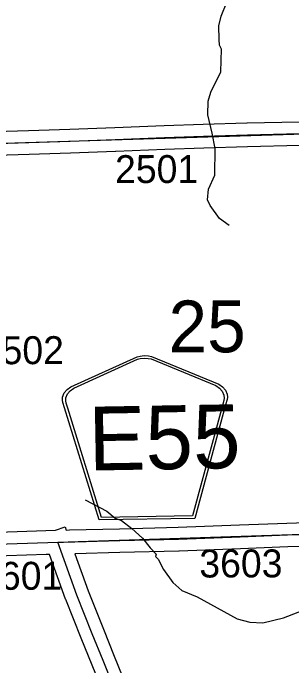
# Model space of a CAD drawing. Extents: x 128.7 to 185.5, y -21.4 to 12.6.
# Drawn here: x 145.06 to 145.758, y -0.681 to 0.955 of the extents above; entities that cross this region are included whole.
import ezdxf

# ---------------------------------------------------------------- set-up
doc = ezdxf.new("R2010")
doc.units = 0
for name, color, linetype in [('tdCoHydroRiver', 7, 'Continuous'), ('tdCoSecRdNmbr', 7, 'Continuous'), ('tdCoSecRteBand', 7, 'Continuous'), ('tdCoSecRteCL', 7, 'Continuous'), ('tdCoSectLine', 7, 'Continuous'), ('tdCoSectNmbr', 7, 'Continuous'), ('tdCoShieldCoRte', 7, 'Continuous'), ('tdCoSurfGravel', 7, 'Continuous')]:
    doc.layers.add(name, color=color, linetype=linetype)

msp = doc.modelspace()

# ---------------------------------------------------------------- linework, layer by layer
at = {"layer": 'tdCoHydroRiver'}
for points in [[(145.6008, 0.4225), (145.5765, 0.4406), (145.5534, 0.473), (145.5466, 0.487), (145.5489, 0.5139), (145.5651, 0.5492), (145.566, 0.6155), (145.5584, 0.6547), (145.5475, 0.7001), (145.5479, 0.7348), (145.5551, 0.7571), (145.5802, 0.8084), (145.5815, 0.8653), (145.5765, 0.8746), (145.576, 0.8888), (145.5749, 0.9235), (145.5804, 0.9473), (145.595, 0.9825)], [(145.2399, -0.2647), (145.2944, -0.2929), (145.3155, -0.3112), (145.3315, -0.317), (145.3574, -0.3366), (145.3835, -0.361), (145.4032, -0.3856), (145.4179, -0.4009), (145.4165, -0.4073), (145.4231, -0.4134), (145.4365, -0.4398), (145.4597, -0.4722), (145.4824, -0.4919), (145.5208, -0.508), (145.6205, -0.5631), (145.6523, -0.5716), (145.6855, -0.5736), (145.7372, -0.5609), (145.7995, -0.5367)]]:
    msp.add_lwpolyline(points, dxfattribs=at)
at = {"layer": 'tdCoSecRteBand'}
for points in [[(144.9584, 0.6568), (145.0982, 0.6611), (145.2017, 0.6646), (145.2017, 0.6646), (145.2017, 0.6646), (145.3143, 0.6683), (145.4378, 0.6732), (145.4378, 0.6732), (145.4378, 0.6732), (145.5357, 0.6769), (145.5359, 0.6769), (145.5361, 0.6769), (145.6455, 0.6799), (145.6456, 0.6799), (145.6456, 0.6799), (145.7763, 0.6831), (145.8929, 0.6861), (145.8904, 0.7491), (145.8904, 0.7492), (145.8904, 0.7492), (145.8853, 0.8988), (145.8798, 1.0299)], [(145.7778, 0.6231), (145.6471, 0.6199), (145.5378, 0.617), (145.4401, 0.6133), (145.3166, 0.6083), (145.3165, 0.6083), (145.3164, 0.6083), (145.2037, 0.6046), (145.1001, 0.6012), (145.1001, 0.6012), (145.1001, 0.6012), (144.9604, 0.5968)], [(144.9968, -0.3465), (145.1662, -0.3413), (145.19, -0.3328), (145.1928, -0.3405), (145.2009, -0.3402), (145.2009, -0.3403), (145.3258, -0.3372), (145.4731, -0.3333), (145.6271, -0.3274), (145.6271, -0.3274), (145.6271, -0.3274), (145.7455, -0.323), (145.7455, -0.323), (145.7456, -0.323), (145.8648, -0.319)], [(145.8669, -0.379), (145.7476, -0.3829), (145.6294, -0.3874), (145.4752, -0.3933), (145.4751, -0.3933), (145.4749, -0.3933), (145.3274, -0.3972), (145.3274, -0.3972), (145.3273, -0.3972), (145.2141, -0.4), (145.2475, -0.4931), (145.2857, -0.5892), (145.313, -0.6567), (145.3332, -0.7062)], [(145.2777, -0.7289), (145.2575, -0.6793), (145.2575, -0.6793), (145.2574, -0.6792), (145.2301, -0.6117), (145.23, -0.6116), (145.23, -0.6115), (145.1915, -0.5148), (145.1913, -0.5143), (145.1912, -0.5139), (145.151, -0.4018), (145.1428, -0.402), (144.9939, -0.4066)]]:
    msp.add_lwpolyline(points, dxfattribs=at)
at = {"layer": 'tdCoSecRteCL'}
for points in [[(144.9294, 0.6259), (144.9401, 0.6262), (145.0991, 0.6312), (145.2027, 0.6346), (145.3154, 0.6383), (145.439, 0.6432), (145.5369, 0.6469), (145.6464, 0.6499), (145.7771, 0.6531), (145.9092, 0.6566), (145.9241, 0.6571)], [(145.1719, -0.3711), (145.1858, -0.3707), (145.3266, -0.3672), (145.4741, -0.3633), (145.6282, -0.3574), (145.7466, -0.3529), (145.8659, -0.349), (145.9628, -0.3451)], [(144.9678, -0.3774), (144.993, -0.3766), (145.1719, -0.3711)], [(145.3055, -0.7175), (145.2852, -0.668), (145.2579, -0.6004), (145.2194, -0.5037), (145.1719, -0.3711)]]:
    msp.add_lwpolyline(points, dxfattribs=at)
at = {"layer": 'tdCoSectLine'}
for points in [[(144.929, 0.6259), (145.9237, 0.6571)], [(144.9674, -0.3774), (145.9624, -0.3451)]]:
    msp.add_lwpolyline(points, dxfattribs=at)
at = {"layer": 'tdCoShieldCoRte'}
for points in [[(145.2755, -0.3154), (145.1886, -0.034), (145.1845, -0.0209), (145.1837, -0.0151), (145.1836, -0.0072), (145.1876, 0.0031), (145.1948, 0.0118), (145.2042, 0.0186), (145.3702, 0.0939), (145.3777, 0.0956), (145.3881, 0.0967), (145.3985, 0.096), (145.4061, 0.0945), (145.5746, 0.0251), (145.5843, 0.0186), (145.5917, 0.0102), (145.5961, 0), (145.5963, -0.0079), (145.5956, -0.0137), (145.592, -0.027), (145.515, -0.3113)], [(145.2813, -0.309), (145.1967, -0.0352), (145.1928, -0.0226), (145.192, -0.017), (145.1919, -0.0095), (145.1958, 0.0005), (145.2026, 0.0088), (145.2117, 0.0153), (145.371, 0.0876), (145.3782, 0.0893), (145.3882, 0.0903), (145.3982, 0.0896), (145.4055, 0.0882), (145.5672, 0.0216), (145.5765, 0.0153), (145.5837, 0.0073), (145.5879, -0.0025), (145.588, -0.0101), (145.5874, -0.0157), (145.5839, -0.0284), (145.509, -0.305)]]:
    msp.add_lwpolyline(points, close=True, dxfattribs=at)
at = {"layer": 'tdCoSurfGravel'}
for points in [[(144.9401, 0.6262), (145.0991, 0.6312), (145.2027, 0.6346), (145.3154, 0.6383), (145.439, 0.6432), (145.5369, 0.6469), (145.6464, 0.6499), (145.7771, 0.6531), (145.9092, 0.6566), (145.9241, 0.6571), (146.0227, 0.661), (146.1746, 0.6672), (146.2747, 0.6711), (146.3682, 0.6751), (146.4367, 0.678), (146.4528, 0.6788), (146.4644, 0.6815), (146.4789, 0.6854), (146.493, 0.6903), (146.5005, 0.6955)], [(144.993, -0.3766), (145.1719, -0.3711), (145.1858, -0.3707), (145.3266, -0.3672), (145.4741, -0.3633), (145.6282, -0.3574), (145.7466, -0.3529), (145.8659, -0.349), (145.9628, -0.3451), (145.9762, -0.3446), (146.101, -0.3413), (146.3453, -0.3347), (146.4704, -0.331), (146.5769, -0.3268), (146.6331, -0.3238), (146.7278, -0.3221), (146.8519, -0.3167), (146.9646, -0.3123), (146.9779, -0.3118), (147.0672, -0.3076), (147.1165, -0.3058), (147.1256, -0.3047), (147.1346, -0.3031), (147.1436, -0.301)], [(145.3055, -0.7175), (145.2852, -0.668), (145.2579, -0.6004), (145.2194, -0.5037), (145.1719, -0.3711)]]:
    msp.add_lwpolyline(points, dxfattribs=at)

# ---------------------------------------------------------------- texts
at = {"layer": 'tdCoSecRdNmbr'}
for s, rotation, p in [('2501', 0.1105, (145.3151, 0.5291)), ('2502', 0.1102, (144.9787, 0.075)), ('3603', 0.1106, (145.5262, -0.4596)), ('3601', 0.1102, (144.9746, -0.4905))]:
    msp.add_text(s, height=0.07, rotation=rotation, dxfattribs=at).set_placement(p)
at = {"layer": 'tdCoSectNmbr'}
msp.add_text('25', height=0.13, rotation=0.1105, dxfattribs=at).set_placement((145.4491, 0.1047))
at = {"layer": 'tdCoShieldCoRte'}
msp.add_text('E55', height=0.16, rotation=1, dxfattribs=at).set_placement((145.2497, -0.1916))

doc.saveas('drawing.dxf')
